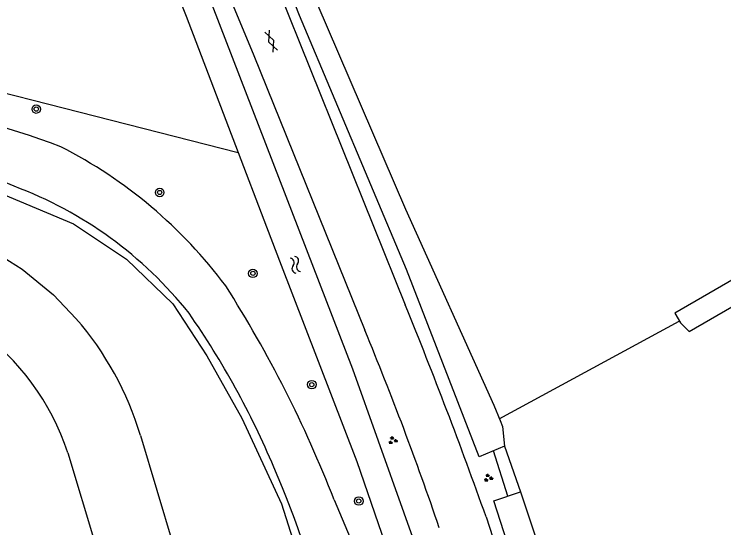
# Model space of a CAD drawing. Extents: x 135999 to 138000, y 396000 to 398501.
# Drawn here: x 136668.2 to 136734.7, y 396660.2 to 396708.2 of the extents above; entities that cross this region are included whole.
import ezdxf

# ---------------------------------------------------------------- set-up
doc = ezdxf.new("R2010")
doc.units = 0
for name, color, linetype in [('gg-afsc-faunaraster', 7, 'Continuous'), ('gg-afsc-lijn faunaraster', 7, 'Continuous'), ('gg-knt-bronhoudergrens', 7, 'Continuous'), ('gg-knt-onverhard', 7, 'Continuous'), ('gg-knt-verharding', 7, 'Continuous'), ('gg-kntw-beschoeiing', 7, 'Continuous'), ('gg-kntw-bovenkant insteek waterloop', 7, 'Continuous'), ('gg-kwrk-duiker nz buis', 7, 'Continuous'), ('gt-symb-boom', 7, 'Continuous'), ('gt-symb-gesloten verharding', 7, 'Continuous'), ('gt-symb-groenvak', 7, 'Continuous'), ('gt-symb-watersymbool', 7, 'Continuous')]:
    doc.layers.add(name, color=color, linetype=linetype)

# ---------------------------------------------------------------- blocks, each defined once
blk = doc.blocks.new('gt0-BOOM')
at = {"layer": 'gt-symb-boom'}
for radius in [0.4, 0.2]:
    blk.add_circle((0, 0), radius, dxfattribs=at)
blk = doc.blocks.new('gt0-GRVAK')
at = {"layer": 'gt-symb-groenvak'}
for p, q in [((-0.11, 0.189), (-0.228, 0.24)), ((-0.182, 0.153), (0.088, 0.153)), ((-0.091, 0.211), (-0.156, 0.322)), ((-0.047, 0.214), (-0.047, 0.393)), ((-0.004, 0.211), (0.061, 0.322)), ((0.015, 0.189), (0.133, 0.24)), ((0.262, -0.052), (0.197, 0.059)), ((0.305, -0.049), (0.305, 0.13)), ((0.349, -0.052), (0.414, 0.059)), ((-0.245, -0.228), (-0.363, -0.177)), ((-0.318, -0.264), (-0.047, -0.264)), ((-0.226, -0.206), (-0.291, -0.095)), ((-0.183, -0.203), (-0.183, -0.024)), ((-0.139, -0.206), (-0.074, -0.095)), ((-0.12, -0.228), (-0.002, -0.177)), ((0.243, -0.074), (0.125, -0.023)), ((0.17, -0.11), (0.441, -0.11)), ((0.368, -0.074), (0.486, -0.023))]:
    blk.add_line(p, q, dxfattribs=at)
blk = doc.blocks.new('gt0-WA')
at = {"layer": 'gt-symb-watersymbool'}
for centre, start, end in [((-0.323, 0.022), 28.07249, 151.92751), ((0.427, 0.422), 208.07248, 331.92751), ((-0.323, -0.428), 28.07249, 151.92751), ((0.427, -0.028), 208.07248, 331.92751)]:
    blk.add_arc(centre, 0.425, start, end, dxfattribs=at)
blk = doc.blocks.new('gt0-GESVH1')
at = {"layer": 'gt-symb-gesloten verharding'}
for p, q in [((-0.992, -0.261), (0.008, 0.239)), ((0.008, -0.261), (-0.992, 0.239)), ((0.008, 0.239), (1.008, -0.261)), ((1.008, 0.239), (0.008, -0.261))]:
    blk.add_line(p, q, dxfattribs=at)

msp = doc.modelspace()

# ---------------------------------------------------------------- linework, layer by layer
at = {"layer": 'gg-afsc-faunaraster'}
for points in [[(136644.569, 396705.843), (136649.083, 396705.507), (136689.198, 396695.296)], [(136588.597, 396700.568), (136594.457, 396700.591), (136632.617, 396697.965), (136640.85, 396697.324), (136654.351, 396695.206), (136662.618, 396692.986), (136665.22, 396692.199), (136673.785, 396688.625), (136678.766, 396685.309), (136683.09, 396681.141), (136686.274, 396676.271), (136689.544, 396670.436), (136693.249, 396662.438), (136695.972, 396653.884), (136701.539, 396628.214), (136702.258, 396625.295), (136703.538, 396622.538), (136705.797, 396620.644), (136708.721, 396619.55), (136711.585, 396619.939), (136715.458, 396621.217)]]:
    msp.add_lwpolyline(points, dxfattribs=at)
at = {"layer": 'gg-afsc-lijn faunaraster'}
msp.add_lwpolyline([(136644.569, 396705.843), (136649.083, 396705.507), (136689.198, 396695.296)], dxfattribs=at)
at = {"layer": 'gg-knt-bronhoudergrens'}
msp.add_line((136714.134, 396667.829), (136715.63, 396663.54), dxfattribs=at)
at = {"layer": 'gg-knt-onverhard'}
msp.add_lwpolyline([(136698.192, 396662.82), (136701.522, 396654.893), (136703.617, 396644.661), (136705.623, 396632.044), (136706.505, 396629.85)], dxfattribs=at)
for centre, radius, start, end in [((136642.789, 396617.072), 84.211, 69.25732, 80.61362), ((136646.718, 396642.308), 54.28, 66.63308, 80.33872), ((136652.298, 396656.073), 44.641, 36.80391, 62.92912), ((136654.947, 396656.599), 37.943, 38.56622, 69.48316), ((136589.295, 396620.121), 116.969, 21.41042, 32.41211), ((136619.475, 396635.001), 79.316, 22.88681, 34.7879), ((136595.11, 396624.105), 106.002, 14.25596, 23.19104)]:
    msp.add_arc(centre, radius, start, end, dxfattribs=at)
at = {"layer": 'gg-knt-verharding'}
for points in [[(136588.097, 396874.927), (136623.712, 396825.471), (136641.243, 396801.267), (136661.133, 396774.167), (136664.794, 396768.652), (136668.322, 396763.051), (136671.151, 396758.313), (136673.864, 396753.507), (136676.358, 396748.86), (136678.736, 396744.152), (136681.476, 396738.395), (136684.077, 396732.574), (136704.841, 396681.054)], [(136584.431, 396872.448), (136602.847, 396847.127), (136623.562, 396818.201), (136641.502, 396793.496), (136655.449, 396774.434), (136661.576, 396765.607), (136664.22, 396761.397), (136666.774, 396757.132), (136668.418, 396754.228), (136672.424, 396746.849), (136675.569, 396740.664), (136690.676, 396704.376), (136701.06, 396678.663)], [(136712.408, 396661.215), (136726.734, 396616.808), (136730.975, 396602.966)]]:
    msp.add_lwpolyline(points, dxfattribs=at)
for centre, radius, start, end in [((136251.724, 396496.863), 489.123, 19.63415, 22.12159), ((136423.29, 396563.384), 300.742, 18.77734, 22.53924)]:
    msp.add_arc(centre, radius, start, end, dxfattribs=at)
at = {"layer": 'gg-kntw-beschoeiing'}
for p, q in [((136680.059, 396668.824), (136699.31, 396604.891)), ((136673.268, 396667.196), (136692.95, 396601.911))]:
    msp.add_line(p, q, dxfattribs=at)
msp.add_lwpolyline([(136530.838, 396682.665), (136537.5, 396685.78), (136539.16, 396686.428), (136540.883, 396686.884), (136542.309, 396687.108), (136543.748, 396687.2), (136649.93, 396690.16), (136652.72, 396690.151), (136655.72, 396689.85), (136658.898, 396689.194), (136661.625, 396688.334), (136665.409, 396686.636), (136669, 396684.379), (136671.911, 396681.976), (136674.03, 396679.776)], dxfattribs=at)
for centre, radius, start, end in [((136651.162, 396659.931), 23.269, 18.19308, 89.88201), ((136651.633, 396660.311), 29.673, 16.67144, 40.99352)]:
    msp.add_arc(centre, radius, start, end, dxfattribs=at)
at = {"layer": 'gg-kntw-bovenkant insteek waterloop'}
msp.add_line((136689.198, 396695.296), (136691.6, 396689.003), dxfattribs=at)
for points in [[(136731.408, 396678.545), (136822.002, 396730.933), (136912.595, 396783.321), (136912.615, 396784.123), (136911.676, 396785.34), (136820.873, 396732.807), (136730.069, 396680.273), (136730.598, 396679.348), (136731.408, 396678.545)], [(136714.134, 396667.829), (136711.757, 396666.83), (136704.973, 396684.352), (136694.933, 396708.116), (136689.736, 396721.353)], [(136691.702, 396721.1), (136695.513, 396711.745), (136704.861, 396689.986), (136713.146, 396671.67), (136713.711, 396670.239)], [(136712.112, 396639.687), (136707.158, 396654.815), (136699.937, 396675.037), (136684.326, 396715.417), (136681.789, 396714.526)], [(136681.789, 396714.526), (136684.337, 396708.028), (136689.198, 396695.296)], [(136691.6, 396689.003), (136693.065, 396685.165), (136700.307, 396666.403), (136706.654, 396647.982), (136710.437, 396635.705)], [(136713.711, 396670.239), (136713.935, 396669.671), (136714.134, 396667.829)], [(136734.522, 396594.945), (136726.477, 396621.345), (136713.148, 396662.724), (136715.63, 396663.54)], [(136715.63, 396663.54), (136722.593, 396642.721), (136729.402, 396619.365), (136734.072, 396602.956)]]:
    msp.add_lwpolyline(points, dxfattribs=at)
at = {"layer": 'gg-kwrk-duiker nz buis'}
for p, q in [((136730.448, 396679.488), (136713.607, 396670.353)), ((136714.443, 396663.15), (136713.087, 396667.389))]:
    msp.add_line(p, q, dxfattribs=at)

# ---------------------------------------------------------------- block references
at = {"layer": 'gt-symb-boom'}
for p in [(136670.313, 396699.355), (136681.862, 396691.552), (136690.582, 396683.988), (136696.098, 396673.579), (136700.494, 396662.696)]:
    msp.add_blockref('gt0-BOOM', p, dxfattribs=at)
at = {"layer": 'gt-symb-gesloten verharding', "rotation": -68.02828960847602}
msp.add_blockref('gt0-GESVH1', (136692.302, 396705.715), dxfattribs=at)
at = {"layer": 'gt-symb-groenvak'}
for p in [(136703.668, 396668.357), (136712.603, 396664.858)]:
    msp.add_blockref('gt0-GRVAK', p, dxfattribs=at)
at = {"layer": 'gt-symb-watersymbool', "rotation": -69.02828944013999}
msp.add_blockref('gt0-WA', (136694.537, 396684.845), dxfattribs=at)

doc.saveas('drawing.dxf')
